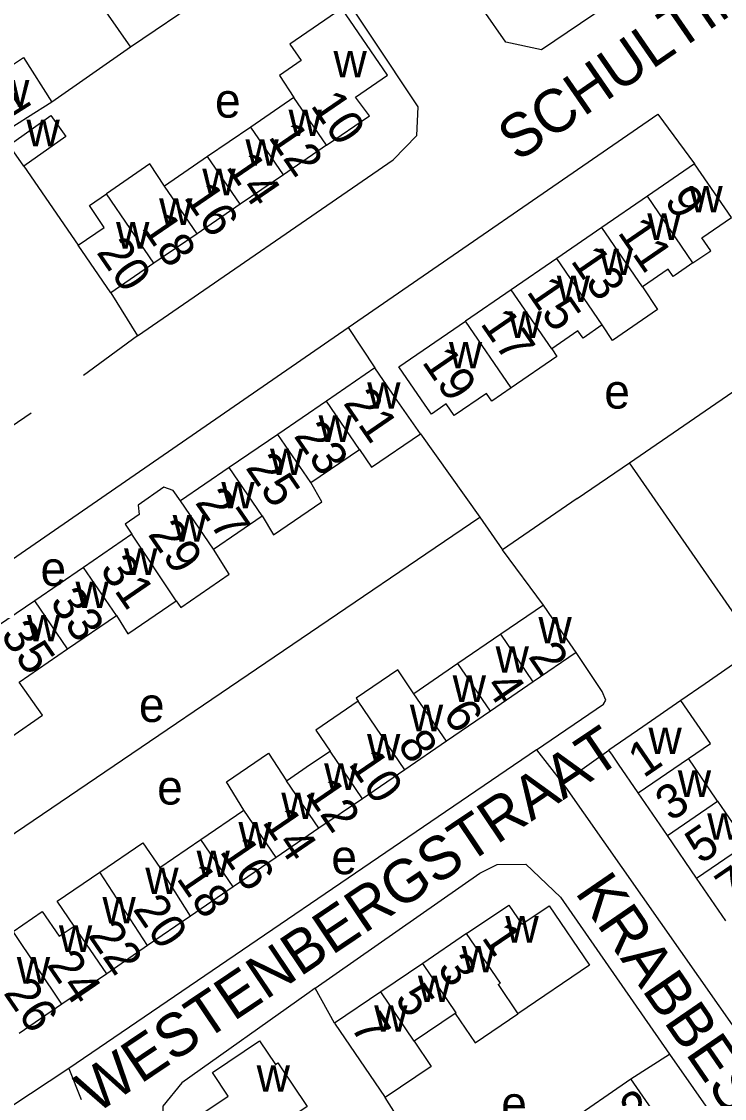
# Model space of a CAD drawing. Extents: x 157569 to 159501, y 382907 to 384670.
# Drawn here: x 158107 to 158188.6, y 383461.2 to 383586.2 of the extents above; entities that cross this region are included whole.
import ezdxf

# ---------------------------------------------------------------- set-up
doc = ezdxf.new("R2010")
doc.units = 0
for name, color, linetype in [('BLT_Basislijn', 7, 'Continuous'), ('BLT_Bebouwing', 7, 'Continuous'), ('BLT_Centroide', 7, 'Continuous'), ('BLT_Huisnummer', 7, 'Continuous'), ('BLT_Huisnummer_ tussenligend', 7, 'Continuous'), ('BLT_Onderverdeling_panden', 7, 'Continuous'), ('BLT_Straatnaam', 7, 'Continuous')]:
    doc.layers.add(name, color=color, linetype=linetype)

msp = doc.modelspace()

# ---------------------------------------------------------------- linework, layer by layer
at = {"layer": 'BLT_Basislijn'}
for p, q in [((158097.37, 383615.52), (158119.69, 383583.19)), ((158131.34, 383591.17), (158119.69, 383583.19)), ((158119.69, 383583.19), (158110.56, 383576.83)), ((158107.32, 383569.4), (158113.62, 383560.23)), ((158117.4, 383554.7), (158120.49, 383549.7)), ((158071.54, 383500.08), (158144.96, 383550.67)), ((158144.96, 383550.67), (158148.06, 383545.99)), ((158120.49, 383549.7), (158114.23, 383545.1)), ((158177.61, 383534.96), (158198.77, 383549.53)), ((158100.99, 383535.86), (158108.15, 383540.79)), ((158153.34, 383538.36), (158160.24, 383528.68)), ((158171.51, 383530.82), (158177.61, 383534.96)), ((158192.45, 383513.55), (158177.61, 383534.96)), ((158171.51, 383530.82), (158162.87, 383524.88)), ((158160.24, 383528.68), (158162.87, 383524.88)), ((158167.62, 383518.47), (158162.87, 383524.88)), ((158192.45, 383513.55), (158186.37, 383509.34)), ((158186.37, 383509.34), (158183.55, 383507.39)), ((158166.82, 383501.69), (158112.52, 383464.71)), ((158166.82, 383501.69), (158169.81, 383497.81)), ((158169.81, 383497.81), (158175.2, 383501.64)), ((158143.38, 383469.95), (158141.14, 383474.02)), ((158177.77, 383463.5), (158182.25, 383466.37)), ((158182.25, 383466.37), (158203.13, 383436.46)), ((158112.52, 383464.71), (158113.98, 383461.11))]:
    msp.add_line(p, q, dxfattribs=at)
for points in [[(158188.45, 383597.17), (158167.4, 383582.89), (158163.23, 383583.78), (158160.66, 383587.51)], [(158120.49, 383549.7), (158150.19, 383570.12), (158152.93, 383572.97), (158153.06, 383576.28), (158142.4, 383592.38), (158141.95, 383592.59)], [(158144.96, 383550.67), (158180.89, 383575.45), (158185.14, 383569.68)], [(158085.94, 383478.65), (158091.84, 383482.28), (158160.24, 383528.68)], [(158166.82, 383501.69), (158174.59, 383506.96), (158174.85, 383507.43), (158174.42, 383508.43), (158171.39, 383512.96)], [(158169.81, 383497.81), (158170.18, 383497.34), (158194.51, 383462.64), (158194.95, 383462)], [(158141.14, 383474.02), (158160.22, 383487.37), (158162.23, 383488.36), (158165.58, 383488.43), (158169.58, 383484.58), (158182.25, 383466.37)], [(158141.14, 383474.02), (158140.14, 383473.32), (158125.65, 383463.03), (158123.46, 383460.32), (158123.58, 383457.03), (158133.02, 383439.34), (158135.97, 383433.26), (158136.28, 383432.63)], [(158112.52, 383464.71), (158101.31, 383457.3), (158100.37, 383457.29), (158096.82, 383461.97)], [(158157.71, 383449.17), (158156.51, 383449.87), (158149.24, 383461.32)]]:
    msp.add_lwpolyline(points, dxfattribs=at)
at = {"layer": 'BLT_Bebouwing'}
for p, q in [((158138.64, 383577.36), (158133.64, 383573.93)), ((158105.6, 383571.84), (158110.45, 383575.28)), ((158110.45, 383575.28), (158112.18, 383572.84)), ((158133.64, 383573.93), (158128.64, 383570.51)), ((158112.18, 383572.84), (158107.32, 383569.4)), ((158107.32, 383569.4), (158105.6, 383571.84)), ((158142.43, 383571.82), (158137.43, 383568.4)), ((158128.64, 383570.51), (158123.63, 383567.08)), ((158185.14, 383569.68), (158179.67, 383565.92)), ((158189.43, 383563.44), (158185.14, 383569.68)), ((158137.43, 383568.4), (158132.42, 383564.97)), ((158132.42, 383564.97), (158127.42, 383561.55)), ((158179.67, 383565.92), (158174.37, 383562.28)), ((158127.42, 383561.55), (158122.41, 383558.13)), ((158174.37, 383562.28), (158169.15, 383558.68)), ((158117.4, 383554.7), (158113.62, 383560.23)), ((158122.41, 383558.13), (158117.4, 383554.7)), ((158169.15, 383558.68), (158163.87, 383555.06)), ((158163.87, 383555.06), (158158.56, 383551.41)), ((158148.06, 383545.99), (158142.43, 383542.13)), ((158142.43, 383542.13), (158136.78, 383538.27)), ((158136.78, 383538.27), (158131.14, 383534.42)), ((158140.61, 383532.68), (158146.25, 383536.54)), ((158131.14, 383534.42), (158125.5, 383530.56)), ((158129.33, 383524.97), (158134.97, 383528.83)), ((158119.86, 383526.7), (158114.22, 383522.84)), ((158114.22, 383522.84), (158108.58, 383518.98)), ((158108.58, 383518.98), (158102.94, 383515.12)), ((158167.62, 383518.47), (158162.66, 383515.08)), ((158112.4, 383513.39), (158118.05, 383517.25)), ((158162.66, 383515.08), (158157.69, 383511.68)), ((158106.77, 383509.53), (158112.4, 383513.39)), ((158171.39, 383512.96), (158166.43, 383509.57)), ((158157.69, 383511.68), (158152.59, 383508.19)), ((158166.43, 383509.57), (158161.45, 383506.18)), ((158161.45, 383506.18), (158156.37, 383502.67)), ((158151.54, 383499.37), (158146.63, 383496)), ((158181.99, 383491.73), (158178.6, 383496.69)), ((158146.63, 383496), (158141.56, 383492.58)), ((158187.82, 383495.73), (158191.22, 383490.77)), ((158127.86, 383491.29), (158132.83, 383494.69)), ((158141.56, 383492.58), (158136.59, 383489.18)), ((158123.1, 383488.02), (158127.86, 383491.29)), ((158185.39, 383486.78), (158181.99, 383491.73)), ((158136.59, 383489.18), (158131.62, 383485.78)), ((158188.79, 383481.82), (158185.39, 383486.78)), ((158131.62, 383485.78), (158126.65, 383482.38)), ((158126.65, 383482.38), (158121.68, 383478.98)), ((158158.7, 383480.35), (158153.62, 383476.9)), ((158121.68, 383478.98), (158116.93, 383475.69)), ((158153.62, 383476.9), (158148.73, 383473.58)), ((158116.93, 383475.69), (158111.74, 383472.18)), ((158148.73, 383473.58), (158143.38, 383469.95)), ((158111.74, 383472.18), (158106.76, 383468.78)), ((158157.38, 383471.09), (158152.6, 383467.88)), ((158143.38, 383469.95), (158149.24, 383461.32)), ((158169.37, 383457.74), (158177.77, 383463.5)), ((158181.23, 383458.47), (158177.77, 383463.5))]:
    msp.add_line(p, q, dxfattribs=at)
for points in [[(158142.43, 383571.82), (158147.43, 383575.24), (158145.8, 383577.42), (158149.52, 383579.96), (158144.23, 383587.69), (158138.2, 383583.56), (158139.5, 383581.66), (158136.97, 383579.93), (158138.64, 383577.36)], [(158105.32, 383580.69), (158107.29, 383582), (158110.56, 383576.83)], [(158110.56, 383576.83), (158107.75, 383575.05), (158106.79, 383574.44), (158104.67, 383573.1)], [(158123.63, 383567.08), (158121.92, 383569.67), (158116.9, 383566.18)], [(158113.62, 383560.23), (158116.64, 383562.3), (158114.92, 383564.82), (158116.9, 383566.18)], [(158184.96, 383558.17), (158187.03, 383559.58), (158186, 383561.08), (158189.43, 383563.44)], [(158184.96, 383558.17), (158182.9, 383556.76), (158182.67, 383556.61), (158182.1, 383557.45), (158179.11, 383555.39)], [(158179.11, 383555.39), (158180.84, 383552.75), (158175.63, 383549.18), (158174.44, 383550.98)], [(158163.88, 383543.68), (158161.61, 383542.13), (158160.99, 383543.03), (158157.27, 383540.47), (158156.34, 383541.81), (158154.61, 383540.62), (158153.89, 383541.66), (158150.84, 383546.1), (158158.56, 383551.41)], [(158174.44, 383550.98), (158172.21, 383549.44), (158171.61, 383550.3), (158168.57, 383548.21)], [(158168.57, 383548.21), (158169.18, 383547.32), (158163.88, 383543.68)], [(158153.34, 383538.36), (158150.65, 383542.19), (158148.06, 383545.99)], [(158146.25, 383536.54), (158147.66, 383534.48), (158153.34, 383538.36)], [(158134.97, 383528.83), (158136.27, 383526.62), (158141.88, 383530.47), (158140.61, 383532.68)], [(158125.5, 383530.56), (158124.66, 383531.75), (158123.56, 383532.14), (158120.57, 383530.07), (158120.7, 383528.97), (158119.08, 383527.86), (158119.86, 383526.7)], [(158125, 383518.98), (158125.53, 383518.2), (158131.16, 383522.06), (158129.33, 383524.97)], [(158118.05, 383517.25), (158119.4, 383515.14), (158125, 383518.98)], [(158171.39, 383512.96), (158168.72, 383516.86), (158167.62, 383518.47)], [(158152.59, 383508.19), (158150.7, 383510.96), (158145.87, 383507.66), (158146.11, 383507.31)], [(158103.08, 383502.92), (158103.46, 383502.37), (158105.43, 383503.72), (158105.82, 383503.16), (158109.49, 383505.68), (158106.77, 383509.53)], [(158146.11, 383507.31), (158141.2, 383503.95), (158142.85, 383501.53)], [(158183.55, 383507.39), (158179.15, 383504.35), (158175.2, 383501.64)], [(158184.43, 383500.68), (158186.98, 383502.41), (158183.55, 383507.39)], [(158156.37, 383502.67), (158151.54, 383499.37)], [(158132.83, 383494.69), (158130.84, 383497.98), (158135.69, 383501.29), (158137.8, 383498.09)], [(158137.8, 383498.09), (158140.59, 383500), (158142.85, 383501.53)], [(158178.6, 383496.69), (158176.32, 383500.01), (158175.61, 383501.05), (158175.2, 383501.64)], [(158187.82, 383495.73), (158184.89, 383500), (158184.43, 383500.68)], [(158116.15, 383487.5), (158121.13, 383490.9), (158123.1, 383488.02)], [(158113.15, 383481.22), (158111.18, 383484.1), (158116.15, 383487.5)], [(158106.07, 383480.6), (158109.46, 383482.92), (158111.43, 383480.04), (158113.15, 383481.22)], [(158158.7, 383480.35), (158163.59, 383483.67), (158165.11, 383481.44), (158168.26, 383483.58), (158172.94, 383476.68), (158164.64, 383471.04)], [(158157.38, 383471.09), (158159.69, 383467.68), (158164.64, 383471.04)], [(158131.85, 383454.68), (158128.45, 383459.74), (158131.04, 383461.48), (158129.2, 383464.22), (158134.68, 383467.9), (158136.52, 383465.16), (158136.8, 383465.35), (158140.2, 383460.29), (158137.46, 383458.45)], [(158152.6, 383467.88), (158154.59, 383464.95), (158149.24, 383461.32)]]:
    msp.add_lwpolyline(points, dxfattribs=at)
at = {"layer": 'BLT_Onderverdeling_panden'}
for p, q in [((158142.43, 383571.82), (158138.64, 383577.36)), ((158137.43, 383568.4), (158133.64, 383573.93)), ((158132.42, 383564.97), (158128.64, 383570.51)), ((158127.42, 383561.55), (158123.63, 383567.08)), ((158122.41, 383558.13), (158116.9, 383566.18)), ((158184.96, 383558.17), (158179.67, 383565.92)), ((158179.11, 383555.39), (158174.37, 383562.28)), ((158174.44, 383550.98), (158169.15, 383558.68)), ((158168.57, 383548.21), (158163.87, 383555.06)), ((158163.88, 383543.68), (158158.56, 383551.41)), ((158146.25, 383536.54), (158142.43, 383542.13)), ((158140.61, 383532.68), (158136.78, 383538.27)), ((158134.97, 383528.83), (158131.14, 383534.42)), ((158129.33, 383524.97), (158125.5, 383530.56)), ((158125, 383518.98), (158119.86, 383526.7)), ((158118.05, 383517.25), (158114.22, 383522.84)), ((158112.4, 383513.39), (158108.58, 383518.98)), ((158166.43, 383509.57), (158162.66, 383515.08)), ((158161.45, 383506.18), (158157.69, 383511.68)), ((158156.37, 383502.67), (158152.59, 383508.19)), ((158151.54, 383499.37), (158146.11, 383507.31)), ((158146.63, 383496), (158142.85, 383501.53)), ((158178.6, 383496.69), (158184.43, 383500.68)), ((158141.56, 383492.58), (158137.8, 383498.09)), ((158181.99, 383491.73), (158187.82, 383495.73)), ((158136.59, 383489.18), (158132.83, 383494.69)), ((158131.62, 383485.78), (158127.86, 383491.29)), ((158185.39, 383486.78), (158191.22, 383490.77)), ((158121.68, 383478.98), (158116.15, 383487.5)), ((158126.65, 383482.38), (158123.1, 383488.02)), ((158111.74, 383472.18), (158106.07, 383480.6)), ((158116.93, 383475.69), (158113.15, 383481.22)), ((158162.35, 383474.43), (158164.64, 383471.04)), ((158152.6, 383467.88), (158148.73, 383473.58))]:
    msp.add_line(p, q, dxfattribs=at)
for points in [[(158162.35, 383474.43), (158162.61, 383474.6), (158158.7, 383480.35)], [(158157.38, 383471.09), (158157.5, 383471.17), (158153.62, 383476.9)]]:
    msp.add_lwpolyline(points, dxfattribs=at)

# ---------------------------------------------------------------- texts
at = {"layer": 'BLT_Centroide'}
for s, p in [('w', (158143.25, 383579.69)), ('w', (158104.09, 383576.31)), ('e', (158129.5, 383575.03)), ('w', (158138.03, 383572.88)), ('w', (158107.62, 383571.71)), ('w', (158133.03, 383569.45)), ('w', (158128.03, 383566.03)), ('w', (158184.55, 383564.03)), ('w', (158123.02, 383562.59)), ('w', (158179.67, 383560.84)), ('w', (158118.02, 383559.84)), ('w', (158174.12, 383556.77)), ('w', (158169.16, 383553.64)), ('w', (158163.56, 383549.48)), ('w', (158156.64, 383545.94)), ('w', (158147.16, 383541.25)), ('e', (158174.67, 383541.27)), ('w', (158141.52, 383537.41)), ('w', (158135.88, 383533.56)), ('w', (158130.23, 383529.69)), ('w', (158124.59, 383525.84)), ('w', (158118.95, 383521.97)), ('e', (158109.25, 383520.7)), ('w', (158113.31, 383518.12)), ('w', (158107.67, 383514.25)), ('w', (158167.03, 383514.02)), ('w', (158162.06, 383510.62)), ('w', (158157.08, 383507.23)), ('e', (158120.67, 383504.91)), ('w', (158152.11, 383503.84)), ('w', (158179.8, 383501.19)), ('w', (158147.14, 383500.44)), ('w', (158142.17, 383497.03)), ('w', (158183.2, 383496.22)), ('e', (158122.79, 383495.33)), ('w', (158137.19, 383493.64)), ('w', (158186.61, 383491.25)), ('w', (158132.22, 383490.23)), ('e', (158143, 383487.25)), ('w', (158127.36, 383486.91)), ('w', (158121.41, 383484.95)), ('w', (158116.44, 383481.53)), ('w', (158111.39, 383478.23)), ('w', (158163.2, 383479.31)), ('w', (158158.12, 383475.86)), ('w', (158106.5, 383474.56)), ('w', (158153.05, 383472.41)), ('w', (158147.97, 383468.97)), ('w', (158134.33, 383462)), ('e', (158162.72, 383458.64))]:
    msp.add_text(s, height=4, dxfattribs=at).set_placement(p)
at = {"layer": 'BLT_Huisnummer'}
for s, rotation, p in [('11', 32.3587, (158103.36, 383573.47)), ('10', 304.3822, (158140.51, 383576.44)), ('14', 304.3751, (158130.7, 383569.31)), ('9', 304.5078, (158181.55, 383565.39)), ('20', 304.38, (158115.67, 383559.41)), ('13', 304.5078, (158170.69, 383558.41)), ('19', 304.5078, (158153.43, 383546.68)), ('21', 304.5078, (158144.3, 383541.91)), ('25', 304.5078, (158132.96, 383534.41)), ('29', 304.5078, (158121.63, 383526.68)), ('33', 304.5078, (158110.24, 383518.8)), ('2', 304.3673, (158165.76, 383512.5)), ('6', 304.3673, (158155.83, 383505.81)), ('1', 34.4233, (158179.23, 383498.34)), ('10', 304.3673, (158144.9, 383500.04)), ('14', 304.3673, (158134.91, 383493.3)), ('5', 34.4233, (158185.86, 383488.33)), ('18', 304.3673, (158124.94, 383486.76)), ('22', 304.3673, (158114.67, 383480.16)), ('1', 304.168, (158160.36, 383479.9)), ('26', 304.3673, (158104.87, 383473.47)), ('7', 302.2301, (158145.14, 383469.57)), ('2', 34.5115, (158178.32, 383457.6))]:
    msp.add_text(s, height=4, rotation=rotation, dxfattribs=at).set_placement(p)
at = {"layer": 'BLT_Huisnummer_ tussenligend'}
for s, rotation, p in [('12', 304.3822, (158135.61, 383572.79)), ('16', 304.3751, (158125.8, 383565.8)), ('18', 304.3751, (158120.88, 383562.29)), ('11', 304.5078, (158176.14, 383561.71)), ('15', 304.5078, (158165.57, 383554.83)), ('17', 304.5078, (158160.2, 383551.14)), ('23', 304.5078, (158138.56, 383538.1)), ('27', 304.5078, (158127.11, 383530.37)), ('31', 304.5078, (158116.05, 383522.61)), ('35', 304.5078, (158104.52, 383514.99)), ('4', 304.3673, (158160.74, 383509.05)), ('8', 304.3673, (158150.59, 383502.28)), ('12', 304.3673, (158139.9, 383496.69)), ('3', 34.4233, (158182.4, 383493.27)), ('16', 304.3673, (158129.97, 383489.9)), ('7', 34.4233, (158189.39, 383483.51)), ('20', 304.3673, (158119.89, 383483.19)), ('24', 304.3673, (158109.89, 383476.72)), ('3', 304.168, (158155.19, 383476.34)), ('5', 304.168, (158150.27, 383472.8))]:
    msp.add_text(s, height=4, rotation=rotation, dxfattribs=at).set_placement(p)
at = {"layer": 'BLT_Straatnaam'}
for s, height, rotation, p in [('SCHULTINGHSTRAAT', 4.9999, 34.6144, (158164.61, 383569.81)), ('WESTENBERGSTRAAT', 5, 33.9046, (158115.63, 383459.34)), ('KRABBESTRAAT', 4.9999, 304.4805, (158171.19, 383485.14))]:
    msp.add_text(s, height=height, rotation=rotation, dxfattribs=at).set_placement(p)

doc.saveas('drawing.dxf')
